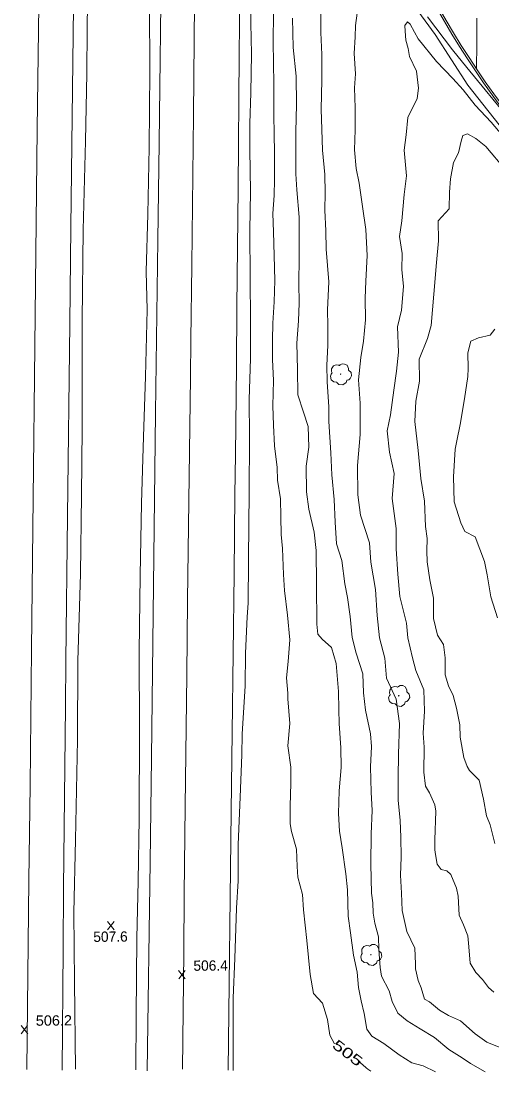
# Model space of a CAD drawing. Extents: x 2361284 to 2366480, y 6976556 to 6985346.
# Drawn here: x 2364436.9 to 2364656.7, y 6976569.1 to 6977059.8 of the extents above; entities that cross this region are included whole.
import ezdxf
from ezdxf.enums import TextEntityAlignment as Align

# ---------------------------------------------------------------- set-up
doc = ezdxf.new("R2010")
doc.units = 0
doc.header["$LTSCALE"] = 1.9
for name, color, linetype, lineweight in [('12', 7, 'Continuous', 13), ('13', 7, 'Continuous', 13), ('14', 7, 'Continuous', 13), ('16', 7, 'Continuous', 13), ('3', 7, 'Continuous', 13)]:
    doc.layers.add(name, color=color, linetype=linetype, lineweight=lineweight)

msp = doc.modelspace()

# ---------------------------------------------------------------- linework, layer by layer
at = {"layer": '12'}
for p, q in [((2364480.37, 6976635.545), (2364477.253, 6976639.396)), ((2364477.29, 6976635.516), (2364480.333, 6976639.425)), ((2364513.599, 6976612.64), (2364510.482, 6976616.491)), ((2364510.519, 6976612.611), (2364513.562, 6976616.52)), ((2364440.059, 6976586.998), (2364436.942, 6976590.849)), ((2364436.979, 6976586.969), (2364440.022, 6976590.878))]:
    msp.add_line(p, q, dxfattribs=at)
for points in [[(2364554.781, 6977064.353), (2364554.556, 6977049.109), (2364554.813, 6977041.002), (2364554.862, 6977029.521), (2364554.964, 6977016.712), (2364555.074, 6977006.172), (2364555.15, 6976999.183), (2364555.147, 6976985.822), (2364555.018, 6976978.37), (2364554.409, 6976969.874), (2364554.77, 6976961.316), (2364554.995, 6976950.359), (2364555.326, 6976938.601), (2364555.011, 6976928.678), (2364554.415, 6976918.761), (2364554.221, 6976910.819), (2364554.347, 6976901.711), (2364554.8, 6976891.964), (2364554.402, 6976880.199), (2364554.708, 6976871.162), (2364555.15, 6976861.415), (2364556.446, 6976851.336), (2364556.682, 6976845.459), (2364557.985, 6976836.781), (2364558.175, 6976828.362), (2364558.293, 6976820.112), (2364558.956, 6976813.549), (2364559.431, 6976801.442), (2364559.892, 6976793.926), (2364561.262, 6976782.359), (2364562.432, 6976770.85), (2364561.597, 6976760.781), (2364560.801, 6976753.083), (2364561.398, 6976746.029), (2364561.493, 6976743.348), (2364562.313, 6976731.807), (2364561.522, 6976721.358), (2364562.767, 6976711.419), (2364562.778, 6976703.98), (2364562.61, 6976693.187), (2364562.458, 6976685.045), (2364563.152, 6976681.461), (2364565.432, 6976673.133), (2364565.758, 6976665.135), (2364566.086, 6976660.098), (2364568.263, 6976651.978), (2364568.821, 6976644.844), (2364570.326, 6976630.526), (2364571.847, 6976614.681), (2364573.402, 6976605.714), (2364577.625, 6976601.234), (2364579.898, 6976593.607), (2364581.057, 6976586.276), (2364583.246, 6976582.277)], [(2364662.971, 6976990.277), (2364653.876, 6977001.211), (2364649.21, 6977004.997), (2364645.36, 6977007.081), (2364643.107, 6977006.389), (2364642.403, 6977003.672), (2364641.074, 6976998.3), (2364638.747, 6976993.787), (2364637.33, 6976986.043), (2364636.879, 6976979.849), (2364636.683, 6976972.087), (2364631.555, 6976966.427), (2364631.824, 6976957.14), (2364630.89, 6976947.01), (2364629.58, 6976932.306), (2364628.269, 6976917.613), (2364626.556, 6976911.607), (2364622.799, 6976901.861), (2364622.936, 6976891.671), (2364621.185, 6976882.354), (2364620.697, 6976872.749), (2364622.304, 6976859.304), (2364623.517, 6976846.265), (2364625.159, 6976835.63), (2364625.692, 6976823.733), (2364626.415, 6976818.181), (2364626.269, 6976812.509), (2364626.457, 6976807.36), (2364627.768, 6976798.912), (2364629.449, 6976790.369), (2364629.417, 6976784.317), (2364629.48, 6976780.808), (2364631.334, 6976773.025), (2364634.026, 6976768.74), (2364634.825, 6976762.518), (2364634.911, 6976754.558), (2364636.35, 6976749.421), (2364638.553, 6976744.851), (2364640.22, 6976738.947), (2364641.654, 6976731.141), (2364641.858, 6976725.433), (2364643.518, 6976716.017), (2364645.059, 6976711.682), (2364646.156, 6976709.852), (2364650.769, 6976705.417), (2364652.802, 6976696.524), (2364654.107, 6976688.747), (2364655.918, 6976684.454), (2364658.071, 6976675.774)], [(2364593.494, 6976575.264), (2364593.897, 6976574.901), (2364594.68, 6976574.154), (2364595.709, 6976573.146), (2364596.23, 6976572.649), (2364596.763, 6976572.164), (2364597.036, 6976571.928), (2364597.378, 6976571.641), (2364598.071, 6976571.08), (2364598.777, 6976570.534), (2364599.254, 6976570.179), (2364600.228, 6976569.488)]]:
    msp.add_lwpolyline(points, dxfattribs=at)
at = {"layer": '13'}
for points in [[(2364468.233, 6977092.051), (2364467.844, 6977056.136), (2364467.602, 6977035.323), (2364466.992, 6977003.725), (2364465.996, 6976962.272), (2364465.539, 6976919.886), (2364465.539, 6976869.434), (2364465.204, 6976838.389), (2364464.713, 6976801.702), (2364463.428, 6976761.158), (2364463.26, 6976724.135), (2364462.284, 6976677.452), (2364461.625, 6976643.664), (2364461.923, 6976611.305), (2364462.321, 6976570.457)], [(2364544.159, 6977071.821), (2364544.224, 6977058.702), (2364544.479, 6977044.513), (2364544.182, 6977026.28), (2364543.668, 6977011.965), (2364543.655, 6976999.723), (2364543.971, 6976980.136), (2364543.734, 6976961.901), (2364543.867, 6976939.492), (2364544.073, 6976919.973), (2364543.982, 6976902.222), (2364543.414, 6976883.015), (2364543.63, 6976865.646), (2364543.413, 6976838.963), (2364543.313, 6976825.32), (2364543.149, 6976807.708), (2364543.006, 6976788.076), (2364542.518, 6976781.601), (2364541.648, 6976764.721), (2364541.604, 6976749.411), (2364540.198, 6976726.876), (2364539.951, 6976717.172), (2364539.258, 6976697.465), (2364538.228, 6976675.364), (2364538.271, 6976658.314), (2364537.461, 6976645.596), (2364536.665, 6976622.107), (2364535.979, 6976603.729), (2364535.951, 6976569.867)], [(2364718.652, 6976956.765), (2364715.736, 6976958.438), (2364709.865, 6976961.641), (2364703.404, 6976967.11), (2364695.313, 6976975.484), (2364682.85, 6976986.276), (2364664.757, 6977005.405), (2364645.504, 6977029.833), (2364630.198, 6977053.479), (2364616.145, 6977072.746)], [(2364496.852, 6977066.982), (2364496.995, 6977036.152), (2364496.701, 6977000.797), (2364496.088, 6976969.61), (2364495.362, 6976942.881), (2364495.792, 6976925.005), (2364494.969, 6976893.785), (2364494.036, 6976865.685), (2364493.11, 6976834.744), (2364492.561, 6976800.957), (2364492.131, 6976765.21), (2364492.2, 6976728.47), (2364492, 6976687.545), (2364491.608, 6976658.21), (2364491.012, 6976631.542), (2364490.725, 6976595.428), (2364490.575, 6976570.195)], [(2364576.816, 6977063.883), (2364576.906, 6977054.452), (2364577.333, 6977044.196), (2364577.348, 6977032.185), (2364577.077, 6977018.542), (2364577.387, 6977009.155), (2364577.659, 6976999.487), (2364578.747, 6976988.076), (2364578.907, 6976979.628), (2364578.715, 6976971.445), (2364579.166, 6976961.878), (2364579.319, 6976953.19), (2364580.594, 6976937.961), (2364579.928, 6976924.865), (2364580.038, 6976917.525), (2364580.036, 6976908.304), (2364579.643, 6976899.15), (2364579.857, 6976891.362), (2364580.578, 6976879.708), (2364580.613, 6976872.858), (2364581.533, 6976858.146), (2364582.021, 6976847.849), (2364583.079, 6976836.45), (2364583.5, 6976825.872), (2364584.196, 6976815.72), (2364586.71, 6976807.912), (2364588.085, 6976797.005), (2364589.296, 6976790.617), (2364590.57, 6976781.758), (2364591.444, 6976771.955), (2364593.393, 6976764.703), (2364596.484, 6976754.953), (2364596.818, 6976746.115), (2364597.635, 6976738.022), (2364600.08, 6976726.986), (2364600.497, 6976721.038), (2364600.037, 6976711.563), (2364600.399, 6976699.776), (2364600.771, 6976691.15), (2364600.254, 6976680.324), (2364600.198, 6976666.223), (2364600.478, 6976652.554), (2364601.18, 6976648.181), (2364601.307, 6976643.242), (2364602.081, 6976638.58), (2364603.711, 6976632.264), (2364603.877, 6976626.355), (2364604.457, 6976617.941), (2364605.226, 6976613.838), (2364608.742, 6976606.991), (2364610.15, 6976602.064), (2364612.821, 6976596.659), (2364617.175, 6976593.091), (2364623.262, 6976589.218), (2364629.85, 6976585.22), (2364636.583, 6976579.714), (2364642.721, 6976575.782), (2364646.716, 6976573.14), (2364653.465, 6976569.144)], [(2364593.762, 6977063.394), (2364592.986, 6977057.686), (2364592.908, 6977052.354), (2364592.461, 6977044.659), (2364592.981, 6977035.175), (2364592.593, 6977028.62), (2364592.832, 6977019.302), (2364592.871, 6977008.902), (2364592.519, 6976999.568), (2364593.402, 6976990.846), (2364594.697, 6976983.998), (2364596.299, 6976973.233), (2364597.772, 6976962.455), (2364598.458, 6976950.252), (2364597.78, 6976938.384), (2364597.547, 6976930.373), (2364597.623, 6976920.212), (2364596.677, 6976910.293), (2364595.44, 6976902.691), (2364594.429, 6976892.31), (2364595.272, 6976881.388), (2364595.152, 6976866.706), (2364593.98, 6976852.323), (2364594.12, 6976838.615), (2364595.4, 6976829.056), (2364599.612, 6976816.196), (2364600.228, 6976807.151), (2364602.31, 6976794.4), (2364603.166, 6976782.197), (2364604.214, 6976771.837), (2364606.745, 6976762.301), (2364607.533, 6976753.048), (2364612.029, 6976743.109), (2364613.497, 6976731.753), (2364613.132, 6976717.478), (2364612.928, 6976706.407), (2364612.896, 6976696.045), (2364613.867, 6976686.514), (2364614.121, 6976678.756), (2364614.39, 6976669.398), (2364614.029, 6976661.014), (2364614.429, 6976652.627), (2364614.867, 6976644.461), (2364617.049, 6976634.741), (2364620.784, 6976626.916), (2364621.003, 6976619.609), (2364621.096, 6976617.239), (2364622.297, 6976611.86), (2364623.62, 6976608.392), (2364625.279, 6976603.188), (2364627.481, 6976601.888), (2364632.26, 6976597.974), (2364636.423, 6976595.483), (2364642.087, 6976593.038), (2364648.935, 6976586.942), (2364654.372, 6976583.103), (2364663.137, 6976579.436)], [(2364668.547, 6977009.631), (2364665.449, 6977012.543), (2364660.718, 6977018.927), (2364653.464, 6977027.689), (2364644.936, 6977038.079), (2364638.277, 6977046.285), (2364626.66, 6977061.656)], [(2364563.553, 6977061.026), (2364563.903, 6977047.358), (2364565.258, 6977034.051), (2364565.465, 6977020.862), (2364565.217, 6977007.979), (2364565.136, 6976998.658), (2364565.243, 6976988.427), (2364565.674, 6976980.952), (2364566.706, 6976968.191), (2364566.783, 6976957.961), (2364566.697, 6976949.16), (2364566.649, 6976937.358), (2364566.677, 6976928.109), (2364566.345, 6976919.825), (2364565.655, 6976909.448), (2364565.883, 6976897.089), (2364566.184, 6976885.331), (2364568.771, 6976877.185), (2364570.925, 6976870.456), (2364571.196, 6976860.858), (2364570.011, 6976851.935), (2364570.134, 6976840.037), (2364571.192, 6976831.836), (2364573.664, 6976821.179), (2364574.666, 6976812.529), (2364574.755, 6976796.868), (2364574.952, 6976778.219), (2364575.517, 6976773.494), (2364577.419, 6976771.182), (2364581.846, 6976767.363), (2364584.047, 6976759.875), (2364585.051, 6976746.834), (2364585.212, 6976738.344), (2364585.414, 6976731.836), (2364586.232, 6976720.473), (2364586.398, 6976711.354), (2364585.433, 6976700.344), (2364585.093, 6976689.8), (2364585.491, 6976681.624), (2364586.856, 6976673.706), (2364588.553, 6976661.582), (2364589.293, 6976654.248), (2364589.631, 6976641.831), (2364590.645, 6976634.04), (2364592.113, 6976623.693), (2364593.83, 6976615.67), (2364594.396, 6976608.644), (2364595.706, 6976602.366), (2364596.993, 6976596.428), (2364598.251, 6976589.13), (2364600.582, 6976585.882), (2364606.215, 6976582.465), (2364613.337, 6976577.143), (2364619.292, 6976573.449), (2364624.556, 6976572.009), (2364630.362, 6976569.184)], [(2364663.985, 6977003.548), (2364656.369, 6977012.517), (2364648.803, 6977020.544), (2364643.235, 6977027.621), (2364638.484, 6977032.967), (2364630.747, 6977040.884), (2364622.286, 6977051.483), (2364620.578, 6977054.527), (2364618.592, 6977058.37), (2364617.362, 6977059.328), (2364616.059, 6977057.615), (2364616.123, 6977055.105), (2364616.583, 6977050.869), (2364617.6, 6977046.939), (2364618.196, 6977043.224), (2364621.53, 6977036.376), (2364622.456, 6977028.374), (2364621.812, 6977023.538), (2364617.517, 6977014.717), (2364616.663, 6977006.708), (2364615.792, 6976999.459), (2364616.826, 6976987.438), (2364615.768, 6976978.828), (2364614.605, 6976966.535), (2364613.575, 6976959.145), (2364614.87, 6976951.228), (2364614.7, 6976943.845), (2364615.347, 6976935.781), (2364614.481, 6976924.843), (2364612.655, 6976917.065), (2364613.018, 6976905.168), (2364612.102, 6976896.289), (2364610.877, 6976887.396), (2364609.424, 6976875.971), (2364607.796, 6976868.436), (2364608.811, 6976858.466), (2364611.037, 6976848.465), (2364610.108, 6976836.797), (2364611.961, 6976822.833), (2364612.061, 6976813.334), (2364612.843, 6976801.58), (2364613.682, 6976791.148), (2364616.871, 6976778.658), (2364617.506, 6976771.803), (2364619.615, 6976762.503), (2364621.181, 6976756.608), (2364624.886, 6976747.562), (2364625.201, 6976737.614), (2364624.609, 6976727.239), (2364625.101, 6976720.772), (2364624.971, 6976709.14), (2364625.673, 6976702.608), (2364627.514, 6976699.394), (2364630.002, 6976693.795), (2364630.485, 6976690.862), (2364630.072, 6976677.567), (2364629.976, 6976672.866), (2364630.317, 6976670.68), (2364631.2, 6976666.168), (2364633.065, 6976663.715), (2364635.581, 6976663.049), (2364637.518, 6976661.288), (2364640.228, 6976654.952), (2364640.964, 6976651.2), (2364641.469, 6976642.294), (2364643.391, 6976637.862), (2364645.501, 6976632.631), (2364645.938, 6976627.625), (2364646.571, 6976620.012), (2364649.123, 6976615.586), (2364652.255, 6976612.244), (2364655.11, 6976608.581), (2364657.64, 6976606.415)], [(2364649.707, 6977061.026), (2364649.69, 6977055.454), (2364649.588, 6977049.293), (2364649.451, 6977037.462)], [(2364657.999, 6976915.851), (2364655.845, 6976913.095), (2364650.455, 6976911.894), (2364646.86, 6976910.36), (2364645.402, 6976904.917), (2364645.603, 6976897.545), (2364645.427, 6976893.885), (2364643.867, 6976883.36), (2364641.9, 6976871.401), (2364640.342, 6976863.836), (2364639.549, 6976859.928), (2364638.683, 6976846.939), (2364639.074, 6976835.252), (2364642.206, 6976825.541), (2364644.095, 6976821.528), (2364648.819, 6976819.004), (2364653.287, 6976807.495), (2364654.398, 6976801.245), (2364656.176, 6976790.933), (2364659.27, 6976781.111)]]:
    msp.add_lwpolyline(points, dxfattribs=at)
at = {"layer": '14'}
for points in [[(2364439.602, 6976570.261), (2364440.301, 6976629.173), (2364440.642, 6976658.629), (2364441.142, 6976702.813), (2364441.829, 6976766.369), (2364442.725, 6976851.111), (2364443.189, 6976893.482), (2364444.505, 6977009.208), (2364445.179, 6977067.071), (2364445.806, 6977119.39), (2364446.65, 6977189.148), (2364447.057, 6977224.027), (2364449.403, 6977430.601), (2364450.234, 6977504.023)], [(2364523.198, 6977505.227), (2364522.549, 6977456.587), (2364522.234, 6977432.267), (2364521.788, 6977395.787), (2364519.819, 6977227.289), (2364517.961, 6977068.213), (2364517.373, 6977015.778), (2364516.617, 6976945.865), (2364516.227, 6976910.908), (2364516.023, 6976893.532), (2364515.588, 6976858.779), (2364514.688, 6976789.274), (2364514.264, 6976754.521), (2364513.567, 6976693.142), (2364513.124, 6976652.222), (2364512.837, 6976624.942), (2364512.285, 6976570.382)]]:
    msp.add_lwpolyline(points, dxfattribs=at)
at = {"layer": '16'}
for points in [[(2364582.117, 6976895.473), (2364582.137, 6976895.484), (2364582.057, 6976895.553), (2364581.821, 6976896.181), (2364581.858, 6976897.461), (2364582.746, 6976898.76), (2364584.052, 6976899.242), (2364585.173, 6976899.053), (2364585.405, 6976898.925), (2364585.475, 6976898.925), (2364585.524, 6976898.966), (2364585.872, 6976899.259), (2364586.737, 6976899.708), (2364587.948, 6976899.639), (2364589.064, 6976899.05), (2364589.797, 6976897.627), (2364589.805, 6976896.767)], [(2364589.795, 6976896.786), (2364590.935, 6976895.727), (2364591.221, 6976894.14), (2364590.513, 6976892.813), (2364589.858, 6976892.267), (2364589.19, 6976892.05), (2364589.04, 6976892.039), (2364589.021, 6976891.929), (2364588.7, 6976891.026), (2364587.161, 6976889.861), (2364585.268, 6976890.143), (2364584.369, 6976891.085), (2364584.298, 6976891.214), (2364584.178, 6976891.193), (2364582.967, 6976891.311), (2364581.697, 6976892.309), (2364581.352, 6976893.946), (2364581.722, 6976894.97), (2364582.048, 6976895.413), (2364582.117, 6976895.463)], [(2364609.257, 6976745.332), (2364609.277, 6976745.343), (2364609.197, 6976745.412), (2364608.961, 6976746.04), (2364608.998, 6976747.32), (2364609.886, 6976748.619), (2364611.192, 6976749.101), (2364612.313, 6976748.912), (2364612.545, 6976748.784), (2364612.615, 6976748.784), (2364612.664, 6976748.825), (2364613.012, 6976749.118), (2364613.877, 6976749.567), (2364615.088, 6976749.498), (2364616.204, 6976748.909), (2364616.937, 6976747.486), (2364616.945, 6976746.626)], [(2364616.935, 6976746.645), (2364618.075, 6976745.586), (2364618.361, 6976743.999), (2364617.653, 6976742.672), (2364616.998, 6976742.126), (2364616.33, 6976741.909), (2364616.18, 6976741.898), (2364616.161, 6976741.788), (2364615.84, 6976740.885), (2364614.301, 6976739.72), (2364612.408, 6976740.002), (2364611.509, 6976740.944), (2364611.438, 6976741.073), (2364611.318, 6976741.052), (2364610.107, 6976741.17), (2364608.837, 6976742.168), (2364608.492, 6976743.805), (2364608.862, 6976744.829), (2364609.188, 6976745.272), (2364609.257, 6976745.322)], [(2364603.893, 6976625.765), (2364605.033, 6976624.706), (2364605.319, 6976623.119), (2364604.611, 6976621.792), (2364603.956, 6976621.246), (2364603.288, 6976621.029), (2364603.138, 6976621.018), (2364603.119, 6976620.908), (2364602.798, 6976620.005), (2364601.259, 6976618.84), (2364599.366, 6976619.122), (2364598.467, 6976620.064), (2364598.396, 6976620.193), (2364598.276, 6976620.172), (2364597.065, 6976620.29), (2364595.795, 6976621.288), (2364595.45, 6976622.925), (2364595.82, 6976623.949), (2364596.146, 6976624.392), (2364596.215, 6976624.442)], [(2364596.215, 6976624.452), (2364596.235, 6976624.463), (2364596.155, 6976624.532), (2364595.919, 6976625.16), (2364595.956, 6976626.44), (2364596.844, 6976627.739), (2364598.15, 6976628.221), (2364599.271, 6976628.032), (2364599.503, 6976627.904), (2364599.573, 6976627.904), (2364599.622, 6976627.945), (2364599.97, 6976628.238), (2364600.835, 6976628.687), (2364602.046, 6976628.618), (2364603.162, 6976628.029), (2364603.895, 6976626.606), (2364603.903, 6976625.746)]]:
    msp.add_lwpolyline(points, dxfattribs=at)
for centre in [(2364586.083, 6976894.901), (2364613.223, 6976744.76), (2364600.181, 6976623.88)]:
    msp.add_circle(centre, 0.1, dxfattribs=at)
at = {"layer": '3'}
for points in [[(2364456.097, 6976569.978), (2364456.56, 6976626.618), (2364456.803, 6976654.937), (2364457.193, 6976697.417), (2364457.475, 6976725.736), (2364457.623, 6976739.896), (2364457.858, 6976761.135), (2364458.645, 6976828.589), (2364459.717, 6976918.528), (2364460.244, 6976963.498), (2364461.719, 6977092.259), (2364462.448, 6977156.639), (2364462.649, 6977175.002), (2364463.02, 6977211.727), (2364463.722, 6977285.179), (2364464.097, 6977321.905), (2364464.323, 6977342.201), (2364464.482, 6977355.732), (2364464.819, 6977382.794), (2364465.363, 6977423.386), (2364465.747, 6977450.446), (2364466.55, 6977504.568)], [(2364507.227, 6977505.075), (2364506.859, 6977460.911), (2364506.665, 6977438.829), (2364506.352, 6977405.706), (2364506.005, 6977372.584), (2364505.815, 6977356.023), (2364505.037, 6977291.431), (2364504.503, 6977248.37), (2364503.408, 6977162.249), (2364502.519, 6977093.984), (2364501.329, 6977002.964), (2364500.745, 6976957.454), (2364499.744, 6976876.876), (2364498.432, 6976769.439), (2364497.762, 6976715.721), (2364497.141, 6976667.056), (2364495.87, 6976569.726)], [(2364543.347, 6977360.24), (2364543.123, 6977349.853), (2364542.647, 6977329.08), (2364541.99, 6977301.382), (2364541.671, 6977287.534), (2364541.368, 6977273.685), (2364541.225, 6977266.76), (2364540.962, 6977252.91), (2364540.844, 6977245.985), (2364540.686, 6977235.598), (2364540.554, 6977225.209), (2364540.499, 6977220.015), (2364539.342, 6977102.558), (2364538.774, 6977043.829), (2364538.203, 6976981.64), (2364537.699, 6976926.361), (2364537.433, 6976898.722), (2364537.149, 6976871.083), (2364536.999, 6976857.263), (2364536.79, 6976838.753), (2364536.356, 6976801.733), (2364535.457, 6976727.694), (2364535.013, 6976690.674), (2364533.591, 6976569.944)]]:
    msp.add_lwpolyline(points, dxfattribs=at)
for radius in [426.665, 425.705]:
    msp.add_arc((2365003.154, 6977274.355), radius, 191.92895, 221.22682, dxfattribs=at)

# ---------------------------------------------------------------- texts
at = {"layer": '12'}
for s, p in [('507.6', (2364470.687, 6976629.849)), ('506.4', (2364517.408, 6976616.364))]:
    msp.add_text(s, height=4.799, rotation=0.545, dxfattribs=at).set_placement(p)
at = {"layer": '12', "width": 1.05}
msp.add_text('506.2', height=4.799, rotation=0.545, dxfattribs=at).set_placement((2364443.868, 6976590.722))
at = {"layer": '12', "width": 1.45}
msp.add_text(' 505 ', height=4.8, rotation=322.284, dxfattribs=at).set_placement((2364587.866, 6976576.131), align=Align.CENTER)

doc.saveas('drawing.dxf')
